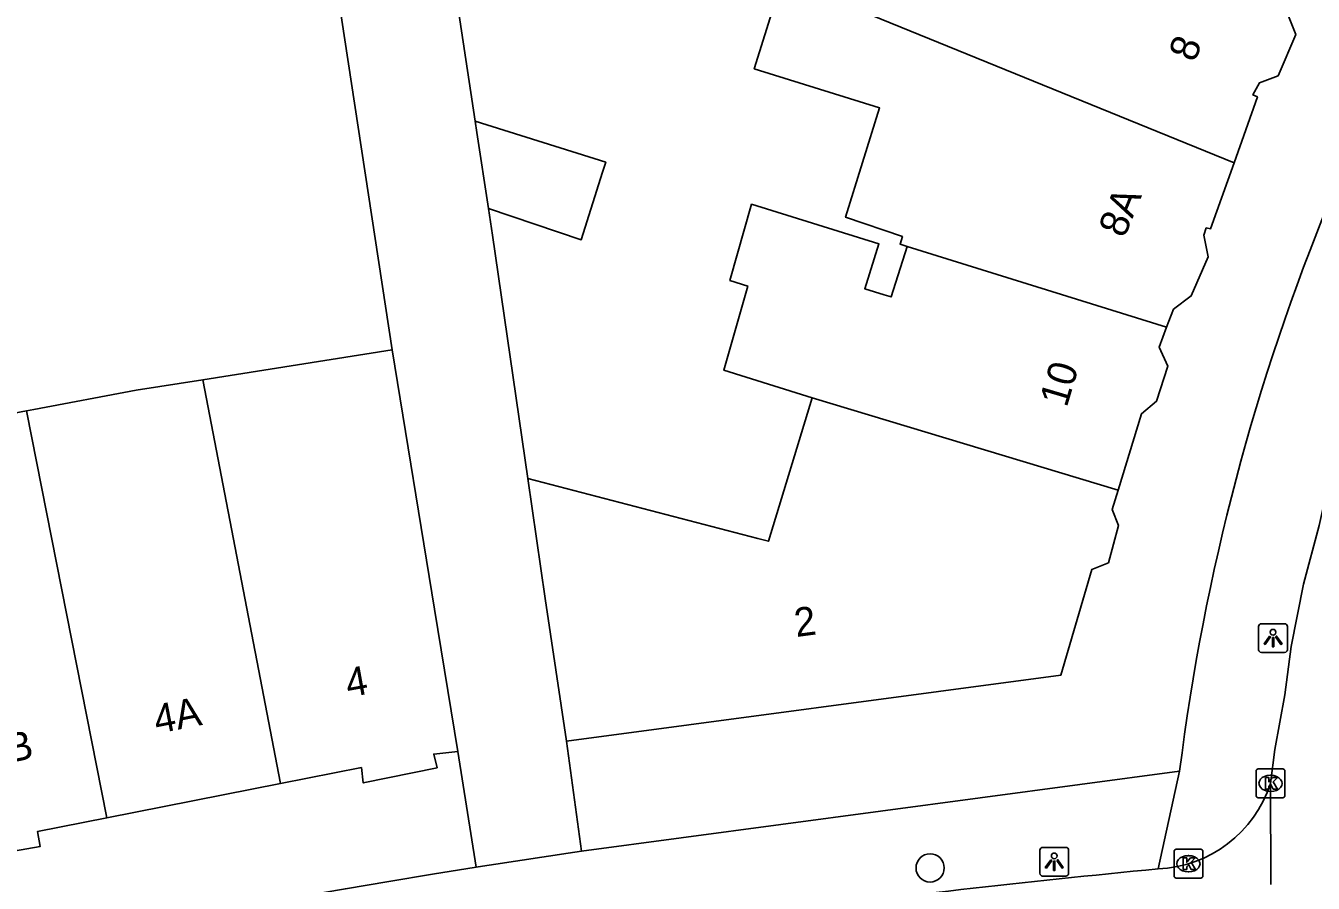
# Model space of a CAD drawing. Extents: x 160356 to 161355, y 381727 to 382845.
# Drawn here: x 161242.73 to 161287.38, y 382381.67 to 382411.42 of the extents above; entities that cross this region are included whole.
import ezdxf

# ---------------------------------------------------------------- set-up
doc = ezdxf.new("R2010")
doc.units = 0
for name, color, linetype in [('IMGEO_Boom', 7, 'Continuous'), ('IMGEO_Kolk', 7, 'Continuous'), ('IMGEO_Lichtpunt', 7, 'Continuous'), ('IMGEO_Pand', 7, 'Continuous'), ('IMGEO_Pand_nummerreeks', 7, 'Continuous'), ('IMGEO_Rijbaan_lokaal_open', 7, 'Continuous'), ('IMGEO_Voetpad_halfverhard', 7, 'Continuous'), ('IMGEO_Voetpad_open', 7, 'Continuous')]:
    doc.layers.add(name, color=color, linetype=linetype)

msp = doc.modelspace()

# ---------------------------------------------------------------- linework, layer by layer
at = {"layer": 'IMGEO_Boom'}
msp.add_circle((161274.091, 382382.198), 0.489, dxfattribs=at)
at = {"layer": 'IMGEO_Kolk'}
for p, q in [((161285.394, 382384.707), (161285.394, 382385.559)), ((161285.469, 382385.633), (161286.321, 382385.633)), ((161285.882, 382385.413), (161285.907, 382385.413)), ((161286.395, 382385.559), (161286.395, 382384.707)), ((161285.905, 382384.853), (161285.88, 382384.853)), ((161286.321, 382384.633), (161285.469, 382384.633)), ((161282.548, 382381.918), (161282.548, 382382.77)), ((161282.623, 382382.844), (161283.475, 382382.844)), ((161283.036, 382382.624), (161283.061, 382382.624)), ((161283.549, 382382.77), (161283.549, 382381.918)), ((161283.475, 382381.844), (161282.623, 382381.844)), ((161283.059, 382382.064), (161283.034, 382382.064))]:
    msp.add_line(p, q, dxfattribs=at)
for points in [[(161285.394, 382384.707), (161285.394, 382385.559)], [(161285.469, 382385.633), (161286.321, 382385.633)], [(161285.715, 382385.333), (161285.838, 382385.333), (161285.838, 382385.182), (161285.968, 382385.333), (161286.132, 382385.333), (161285.986, 382385.182), (161286.139, 382384.933), (161285.987, 382384.933), (161285.902, 382385.097), (161285.838, 382385.03), (161285.838, 382384.933), (161285.715, 382384.933), (161285.715, 382385.333)], [(161286.395, 382385.559), (161286.395, 382384.707)], [(161286.321, 382384.633), (161285.469, 382384.633)], [(161282.548, 382381.918), (161282.548, 382382.77)], [(161282.623, 382382.844), (161283.475, 382382.844)], [(161283.549, 382382.77), (161283.549, 382381.918)], [(161282.869, 382382.544), (161282.992, 382382.544), (161282.992, 382382.393), (161283.122, 382382.544), (161283.286, 382382.544), (161283.14, 382382.393), (161283.293, 382382.144), (161283.141, 382382.144), (161283.056, 382382.308), (161282.992, 382382.241), (161282.992, 382382.144), (161282.869, 382382.144), (161282.869, 382382.544)], [(161283.475, 382381.844), (161282.623, 382381.844)]]:
    msp.add_lwpolyline(points, dxfattribs=at)
for centre, start, end in [((161285.471, 382385.557), 91.552, 178.448), ((161285.471, 382385.557), 91.552, 178.448), ((161286.319, 382385.557), 1.552, 88.448), ((161286.319, 382385.557), 1.552, 88.448), ((161285.471, 382384.709), 181.552, 268.448), ((161285.471, 382384.709), 181.552, 268.448), ((161286.319, 382384.709), 271.552, 358.448), ((161286.319, 382384.709), 271.552, 358.448), ((161282.625, 382382.768), 91.552, 178.448), ((161282.625, 382382.768), 91.552, 178.448), ((161283.473, 382382.768), 1.552, 88.448), ((161283.473, 382382.768), 1.552, 88.448), ((161282.625, 382381.92), 181.552, 268.448), ((161282.625, 382381.92), 181.552, 268.448), ((161283.473, 382381.92), 271.552, 358.448), ((161283.473, 382381.92), 271.552, 358.448)]:
    msp.add_arc(centre, 0.0765, start, end, dxfattribs=at)
for centre, major_axis, ratio, start_param, end_param in [((161285.881, 382385.133), (-0.387, 0.002), 0.722429, 4.712389, 7.853982), ((161285.906, 382385.133), (-0.39, 0.002), 0.717154, 1.570796, 4.712389), ((161283.035, 382382.344), (-0.387, 0.002), 0.722429, 4.712389, 7.853982), ((161283.06, 382382.344), (-0.39, 0.002), 0.717154, 1.570796, 4.712389)]:
    msp.add_ellipse(centre, major_axis=major_axis, ratio=ratio, start_param=start_param, end_param=end_param, dxfattribs=at)
at = {"layer": 'IMGEO_Lichtpunt'}
for p, q in [((161286.384, 382390.672), (161285.576, 382390.672)), ((161286.384, 382390.672), (161285.576, 382390.672)), ((161285.482, 382390.577), (161285.482, 382389.77)), ((161285.482, 382390.577), (161285.482, 382389.77)), ((161286.478, 382389.77), (161286.478, 382390.577)), ((161286.478, 382389.77), (161286.478, 382390.577)), ((161285.576, 382389.676), (161286.384, 382389.676)), ((161285.576, 382389.676), (161286.384, 382389.676)), ((161277.897, 382382.818), (161277.897, 382382.011)), ((161277.897, 382382.818), (161277.897, 382382.011)), ((161278.799, 382382.913), (161277.991, 382382.913)), ((161278.799, 382382.913), (161277.991, 382382.913)), ((161278.893, 382382.011), (161278.893, 382382.818)), ((161278.893, 382382.011), (161278.893, 382382.818)), ((161277.991, 382381.917), (161278.799, 382381.917)), ((161277.991, 382381.917), (161278.799, 382381.917))]:
    msp.add_line(p, q, dxfattribs=at)
for points in [[(161285.856, 382390.241), (161285.895, 382390.213), (161285.707, 382389.951), (161285.669, 382389.978), (161285.856, 382390.241)], [(161285.958, 382390.193), (161286.005, 382390.193), (161286.005, 382389.871), (161285.958, 382389.871), (161285.958, 382390.193)], [(161286.068, 382390.213), (161286.106, 382390.24), (161286.293, 382389.978), (161286.254, 382389.95), (161286.068, 382390.213)], [(161278.271, 382382.482), (161278.31, 382382.454), (161278.122, 382382.192), (161278.084, 382382.219), (161278.271, 382382.482)], [(161278.373, 382382.434), (161278.42, 382382.434), (161278.42, 382382.112), (161278.373, 382382.112), (161278.373, 382382.434)], [(161278.483, 382382.454), (161278.521, 382382.481), (161278.708, 382382.219), (161278.669, 382382.191), (161278.483, 382382.454)]]:
    msp.add_lwpolyline(points, dxfattribs=at)
for centre in [(161285.981, 382390.375), (161278.396, 382382.616)]:
    msp.add_circle(centre, 0.0994, dxfattribs=at)
for centre, start, end in [((161285.576, 382390.577), 90, 180), ((161285.576, 382390.577), 90, 180), ((161286.384, 382390.577), 0, 90), ((161286.384, 382390.577), 0, 90), ((161285.576, 382389.77), 180, 270), ((161285.576, 382389.77), 180, 270), ((161286.384, 382389.77), 270, 0), ((161286.384, 382389.77), 270, 360), ((161277.991, 382382.818), 90, 180), ((161277.991, 382382.818), 90, 180), ((161278.799, 382382.818), 0, 90), ((161278.799, 382382.818), 0, 90), ((161277.991, 382382.011), 180, 270), ((161277.991, 382382.011), 180, 270), ((161278.799, 382382.011), 270, 0), ((161278.799, 382382.011), 270, 360)]:
    msp.add_arc(centre, 0.0946, start, end, dxfattribs=at)
at = {"layer": 'IMGEO_Pand'}
for points in [[(161273.292, 382403.765), (161273.049, 382403.841), (161273.131, 382404.102), (161271.16, 382404.776), (161272.337, 382408.568), (161267.994, 382409.924), (161268.977, 382413.075), (161270.404, 382412.467)], [(161270.404, 382412.467), (161284.629, 382406.663)], [(161286.797, 382412.264), (161286.523, 382411.751), (161286.775, 382411.112), (161286.159, 382409.681), (161285.51, 382409.439), (161285.282, 382409.018), (161285.442, 382408.949), (161284.629, 382406.663)], [(161258.314, 382408.107), (161262.841, 382406.683), (161262.733, 382406.341), (161261.994, 382403.994), (161258.772, 382405.073)], [(161258.314, 382408.107), (161258.374, 382407.712), (161258.772, 382405.073)], [(161284.629, 382406.663), (161283.816, 382404.375), (161283.666, 382404.404), (161283.577, 382404.154), (161283.729, 382403.405), (161283.143, 382402.043), (161282.525, 382401.582), (161282.289, 382400.958)], [(161269.999, 382398.508), (161269.632, 382398.619), (161266.936, 382399.464), (161267.767, 382402.386), (161267.149, 382402.583), (161267.901, 382405.228), (161272.314, 382403.852), (161271.825, 382402.296), (161272.497, 382402.085), (161272.74, 382402.009), (161273.292, 382403.765)], [(161282.289, 382400.958), (161273.292, 382403.765)], [(161282.289, 382400.958), (161282.029, 382400.27), (161282.331, 382399.612), (161281.945, 382398.391), (161281.416, 382397.959), (161280.61, 382395.305)], [(161248.871, 382399.137), (161255.439, 382400.174)], [(161255.439, 382400.174), (161256.907, 382391.173), (161257.71, 382386.238)], [(161242.759, 382398.055), (161243.009, 382398.102), (161246.556, 382398.772), (161248.871, 382399.137)], [(161248.871, 382399.137), (161251.561, 382385.124)], [(161260.136, 382395.708), (161268.114, 382393.629), (161268.485, 382393.532), (161269.999, 382398.508)], [(161280.61, 382395.305), (161269.999, 382398.508)], [(161237.517, 382393.13), (161240.982, 382393.876), (161240.301, 382397.593), (161242.759, 382398.055)], [(161245.544, 382383.937), (161242.759, 382398.055)], [(161261.487, 382386.601), (161260.743, 382391.546), (161260.136, 382395.708)], [(161280.61, 382395.305), (161280.407, 382394.637), (161280.618, 382394.078), (161280.272, 382392.787), (161279.703, 382392.555), (161278.625, 382388.892), (161261.487, 382386.601)], [(161257.71, 382386.238), (161256.88, 382386.146), (161256.992, 382385.676), (161254.434, 382385.149), (161254.373, 382385.678), (161251.561, 382385.124)], [(161251.561, 382385.124), (161245.544, 382383.937)], [(161245.544, 382383.937), (161243.143, 382383.464), (161243.234, 382382.944), (161240.716, 382382.507), (161240.645, 382382.997), (161239.893, 382382.821)]]:
    msp.add_lwpolyline(points, dxfattribs=at)
at = {"layer": 'IMGEO_Rijbaan_lokaal_open'}
for points in [[(161285.895, 382385.129), (161286.045, 382386.313), (161286.385, 382388.206), (161286.609, 382389.878), (161287.037, 382392.042), (161287.576, 382394.077), (161288.207, 382396.902), (161289.125, 382399.93), (161289.984, 382402.018), (161290.839, 382404.366), (161291.989, 382407.237), (161292.646, 382408.553), (161293.633, 382410.467)], [(161285.895, 382385.129), (161285.905, 382381.624)]]:
    msp.add_lwpolyline(points, dxfattribs=at)
at = {"layer": 'IMGEO_Voetpad_halfverhard'}
for points in [[(161256.629, 382419.28), (161258.314, 382408.107)], [(161255.439, 382400.174), (161252.613, 382418.666)], [(161258.772, 382405.073), (161258.912, 382404.147), (161260.136, 382395.708)], [(161261.487, 382386.601), (161261.997, 382382.782)], [(161257.71, 382386.238), (161258.345, 382382.223)]]:
    msp.add_lwpolyline(points, dxfattribs=at)
at = {"layer": 'IMGEO_Voetpad_open'}
for points in [[(161261.997, 382382.782), (161282.743, 382385.555)], [(161282.743, 382385.555), (161281.993, 382382.164)]]:
    msp.add_lwpolyline(points, dxfattribs=at)
for centre, radius, start, end in [((161359.336, 382376.008), 77.186, 142.29377, 172.89517), ((161281.807, 382386.458), 4.298, 272.4759, 341.9841), ((161310.935, 382050.859), 335.511, 98.38707, 99.018), ((161313.862, 382031.297), 355.29, 98.98975, 114.75287), ((161316.369, 382022.129), 361.672, 95.45404, 97.6338)]:
    msp.add_arc(centre, radius, start, end, dxfattribs=at)

# ---------------------------------------------------------------- texts
at = {"layer": 'IMGEO_Pand_nummerreeks'}
for s, rotation, p in [('8', 68.8448, (161283.265, 382410.12)), ('8A', 67.7007, (161280.822, 382404.022)), ('10', 73.4589, (161278.826, 382398.147)), ('2', 7.6146, (161269.448, 382390.207)), ('4', 10.2723, (161253.915, 382388.111)), ('4A', 11.1555, (161247.276, 382386.848)), ('4B', 11.1798, (161241.441, 382385.695))]:
    msp.add_text(s, height=1, rotation=rotation, dxfattribs=at).set_placement(p)

doc.saveas('drawing.dxf')
